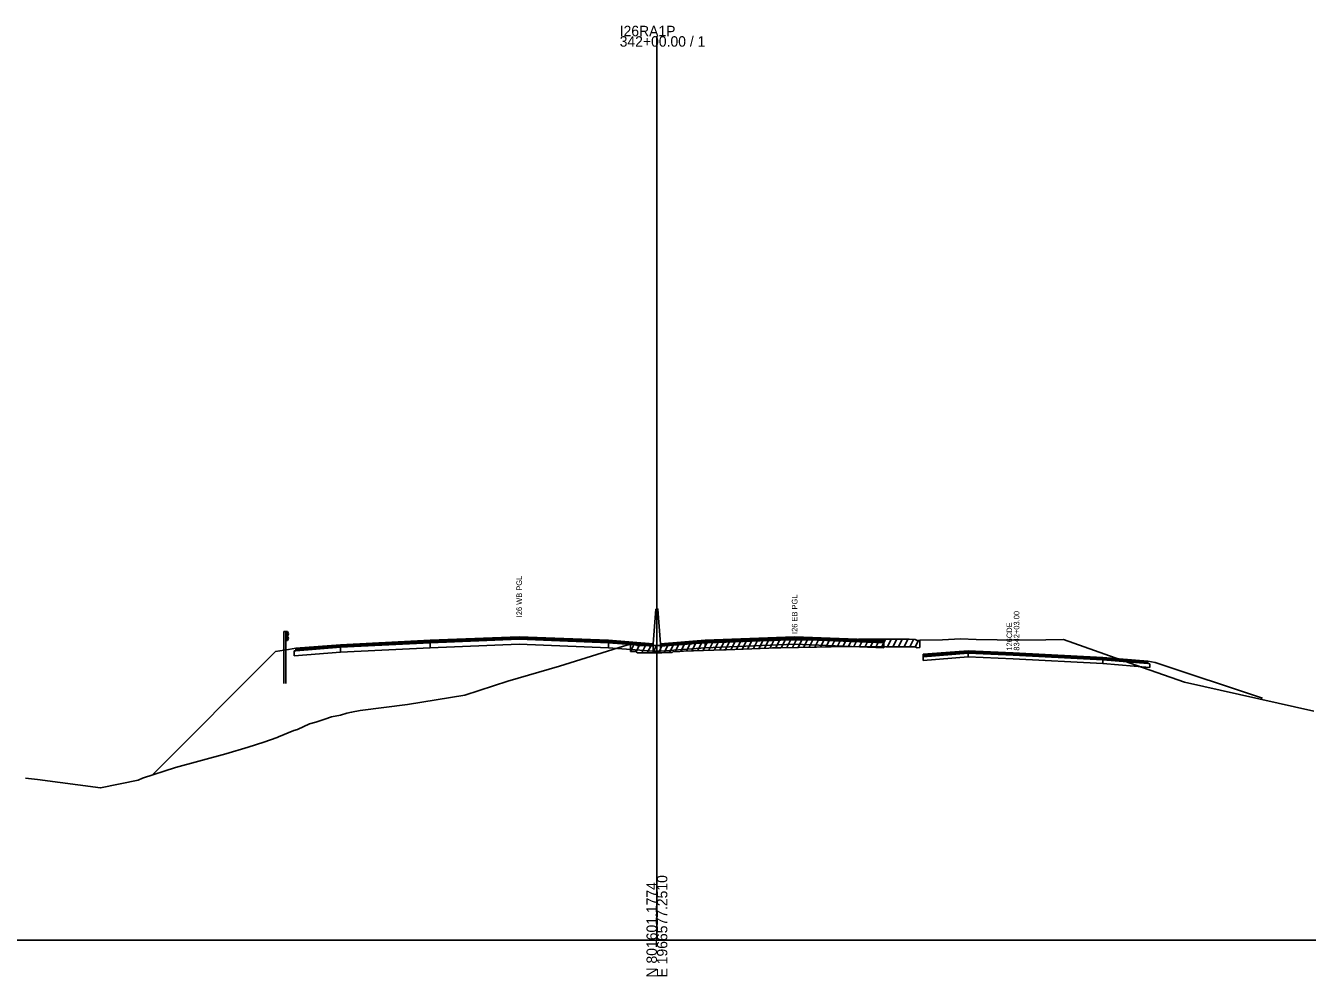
# Model space of a CAD drawing. Extents: x 1017 to 19997, y -1947 to 50737.
# Drawn here: x 12430.4 to 12774.8, y 41990.3 to 42245.6 of the extents above; entities that cross this region are included whole.
import ezdxf

# ---------------------------------------------------------------- set-up
doc = ezdxf.new("R2010")
doc.units = 0
for name, color, linetype in [('RD_GPK_XS_Cell', 7, 'Continuous'), ('RD_XS_Base', 7, 'Continuous'), ('RD_XS_ExGround', 7, 'Continuous'), ('RD_XS_ExPaveRet', 7, 'Continuous'), ('RD_XS_GR', 7, 'Continuous'), ('RD_XS_Greenside', 7, 'Continuous'), ('RD_XS_MedBWall', 7, 'Continuous'), ('RD_XS_Pave', 7, 'Continuous'), ('RD_XS_PaveOvlay', 7, 'Continuous'), ('RD_XS_TX_Notes', 7, 'Continuous')]:
    doc.layers.add(name, color=color, linetype=linetype)

msp = doc.modelspace()

# ---------------------------------------------------------------- linework, layer by layer
at = {"layer": 'RD_GPK_XS_Cell'}
for p, q in [((12600, 42000), (12600, 42242.73)), ((12000, 42000), (12600, 42000)), ((12600, 42000), (13200, 42000))]:
    msp.add_line(p, q, dxfattribs=at)
at = {"layer": 'RD_XS_Base'}
for points in [[(12502.5, 42077.68), (12503, 42077.72), (12515, 42078.67)], [(12502.5, 42076.34), (12502.5, 42077.68)], [(12515, 42077.33), (12502.5, 42076.34)], [(12515, 42078.67), (12515, 42077.33)], [(12539.05, 42078.53), (12515, 42077.33)], [(12539.05, 42079.87), (12539.05, 42078.53)], [(12539.05, 42078.53), (12563, 42079.5), (12587, 42078.54)], [(12599, 42078.93), (12587, 42079.88)], [(12587, 42079.88), (12587, 42078.54)], [(12587, 42078.54), (12599, 42077.59)], [(12599, 42077.59), (12599, 42078.93)], [(12601, 42077.59), (12601, 42078.93)], [(12613, 42078.54), (12601, 42077.59)], [(12613, 42078.54), (12613, 42079.88)], [(12660.95, 42078.54), (12637, 42079.5), (12613, 42078.54)], [(12660.95, 42078.54), (12660.95, 42079.88)], [(12661, 42078.54), (12660.95, 42078.54)], [(12661, 42079.88), (12661, 42078.54)], [(12671.52, 42076.13), (12683.59, 42077.07)], [(12671.52, 42075.13), (12671.52, 42076.13)], [(12683.59, 42076.07), (12671.52, 42075.13)], [(12683.59, 42077.07), (12683.59, 42076.07)], [(12719.82, 42074.28), (12695.67, 42075.55), (12683.59, 42076.07)], [(12719.82, 42075.28), (12719.82, 42074.28)], [(12719.82, 42075.28), (12731.89, 42074.28), (12732.39, 42074.24)], [(12732.39, 42073.24), (12719.82, 42074.28)], [(12732.39, 42074.24), (12732.39, 42073.24)]]:
    msp.add_lwpolyline(points, dxfattribs=at)
at = {"layer": 'RD_XS_ExGround'}
msp.add_lwpolyline([(12430.39, 42043.54), (12433.61, 42043.13), (12450.52, 42040.92), (12460.66, 42043), (12461.79, 42043.53), (12470.62, 42046.39), (12484.22, 42050.07), (12490.19, 42051.87), (12494.39, 42053.16), (12497.93, 42054.45), (12498.31, 42054.6), (12502.49, 42056.3), (12503.46, 42056.62), (12506.63, 42058.1), (12508.34, 42058.59), (12510.78, 42059.4), (12512.57, 42059.96), (12514.98, 42060.43), (12516.66, 42060.98), (12517.96, 42061.23), (12520.28, 42061.68), (12532.98, 42063.31), (12548.42, 42065.8), (12559.94, 42069.54), (12573.85, 42073.61), (12590.98, 42078.94), (12592.86, 42079.49), (12594.39, 42079.5), (12594.67, 42079.14), (12595.26, 42079.14), (12596.4, 42079.13), (12598.37, 42079.16), (12600, 42079.15), (12600.94, 42079.15), (12601.36, 42079.14), (12602.33, 42079.25), (12603.61, 42079.23), (12604.12, 42079.22), (12604.31, 42079.47), (12606.16, 42079.56), (12607.15, 42079.61), (12618.02, 42080), (12618.63, 42080.02), (12630.09, 42080.46), (12631.06, 42080.5), (12633.29, 42080.53), (12642.85, 42080.68), (12646.83, 42080.76), (12654.14, 42080.86), (12661.51, 42080.81), (12666.87, 42080.81), (12667.76, 42080.81), (12669.42, 42080.74), (12669.88, 42080.48), (12670.64, 42080.58), (12676.69, 42080.69), (12681.57, 42080.91), (12685.75, 42080.73), (12697.08, 42080.61), (12704.46, 42080.68), (12709.2, 42080.74), (12728.69, 42073.9), (12741.78, 42069.34), (12776.52, 42061.55)], dxfattribs=at)
at = {"layer": 'RD_XS_ExPaveRet'}
for p, q in [((12637.92, 42078.61), (12638.93, 42080.62)), ((12639.42, 42078.63), (12640.43, 42080.65)), ((12640.92, 42078.65), (12641.93, 42080.67)), ((12642.42, 42078.68), (12643.43, 42080.69)), ((12643.92, 42078.7), (12644.93, 42080.72)), ((12645.42, 42078.73), (12646.43, 42080.75)), ((12646.92, 42078.76), (12647.93, 42080.77)), ((12648.42, 42078.78), (12649.43, 42080.79)), ((12649.92, 42078.8), (12650.93, 42080.82)), ((12651.42, 42078.82), (12652.43, 42080.84)), ((12652.92, 42078.84), (12653.93, 42080.86)), ((12654.42, 42078.86), (12655.42, 42080.85)), ((12655.92, 42078.85), (12656.92, 42080.84)), ((12657.42, 42078.84), (12658.42, 42080.83)), ((12658.92, 42078.83), (12659.92, 42080.82)), ((12660.42, 42078.82), (12661.42, 42080.81)), ((12661.92, 42078.81), (12662.92, 42080.81)), ((12663.42, 42078.81), (12664.42, 42080.81)), ((12664.92, 42078.81), (12665.92, 42080.81)), ((12666.42, 42078.81), (12667.42, 42080.81)), ((12667.92, 42078.8), (12668.9, 42080.76)), ((12592.92, 42077.49), (12593.92, 42079.5)), ((12592.92, 42077.49), (12592.92, 42079.49)), ((12592.92, 42077.49), (12594.39, 42077.5)), ((12594.39, 42077.5), (12594.67, 42077.14)), ((12594.42, 42077.46), (12595.26, 42079.14)), ((12595.92, 42077.14), (12596.92, 42079.14)), ((12597.42, 42077.15), (12598.43, 42079.16)), ((12598.92, 42077.16), (12599.92, 42079.15)), ((12600.42, 42077.15), (12601.42, 42079.15)), ((12601.36, 42077.14), (12602.33, 42077.25)), ((12601.92, 42077.2), (12602.94, 42079.24)), ((12602.33, 42077.25), (12603.61, 42077.23)), ((12603.42, 42077.24), (12604.54, 42079.48)), ((12603.61, 42077.23), (12604.12, 42077.22)), ((12604.12, 42077.22), (12604.31, 42077.47)), ((12604.31, 42077.47), (12606.16, 42077.56)), ((12604.92, 42077.5), (12605.94, 42079.55)), ((12606.16, 42077.56), (12607.15, 42077.61)), ((12606.42, 42077.57), (12607.44, 42079.62)), ((12607.15, 42077.61), (12618.02, 42078)), ((12607.92, 42077.64), (12608.94, 42079.68)), ((12609.42, 42077.69), (12610.44, 42079.73)), ((12610.92, 42077.75), (12611.94, 42079.78)), ((12612.42, 42077.8), (12613.44, 42079.84)), ((12613.92, 42077.85), (12614.94, 42079.89)), ((12615.42, 42077.91), (12616.44, 42079.94)), ((12616.92, 42077.96), (12617.94, 42079.99)), ((12618.02, 42078), (12618.63, 42078.02)), ((12618.42, 42078.01), (12619.44, 42080.05)), ((12618.63, 42078.02), (12630.09, 42078.46)), ((12619.92, 42078.07), (12620.94, 42080.11)), ((12621.42, 42078.13), (12622.44, 42080.17)), ((12622.92, 42078.19), (12623.94, 42080.22)), ((12624.42, 42078.24), (12625.44, 42080.28)), ((12625.92, 42078.3), (12626.94, 42080.34)), ((12627.42, 42078.36), (12628.44, 42080.4)), ((12628.92, 42078.42), (12629.94, 42080.46)), ((12630.09, 42078.46), (12631.06, 42078.5)), ((12630.42, 42078.48), (12631.43, 42080.51)), ((12631.06, 42078.5), (12633.29, 42078.53)), ((12631.92, 42078.51), (12632.93, 42080.53)), ((12633.29, 42078.53), (12642.85, 42078.68)), ((12633.42, 42078.54), (12634.43, 42080.55)), ((12634.92, 42078.56), (12635.93, 42080.58)), ((12636.42, 42078.58), (12637.43, 42080.6)), ((12642.85, 42078.68), (12646.83, 42078.76)), ((12646.83, 42078.76), (12654.14, 42078.86)), ((12654.14, 42078.86), (12661.51, 42078.81)), ((12661.51, 42078.81), (12666.87, 42078.81)), ((12666.87, 42078.81), (12667.76, 42078.81)), ((12667.76, 42078.81), (12669.42, 42078.74)), ((12669.42, 42078.73), (12670.32, 42080.54)), ((12669.42, 42078.74), (12669.88, 42078.48)), ((12669.88, 42078.48), (12670.64, 42078.58)), ((12670.64, 42080.58), (12670.64, 42078.58)), ((12594.67, 42077.14), (12595.26, 42077.14)), ((12595.26, 42077.14), (12596.4, 42077.13)), ((12596.4, 42077.13), (12598.37, 42077.16)), ((12598.37, 42077.16), (12600, 42077.15)), ((12600, 42077.15), (12600.94, 42077.15)), ((12600.94, 42077.15), (12601.36, 42077.14))]:
    msp.add_line(p, q, dxfattribs=at)
at = {"layer": 'RD_XS_GR'}
for points in [[(12500.27, 42082.87), (12499.77, 42082.87)], [(12499.77, 42082.87), (12499.77, 42077.87)], [(12500.27, 42077.95), (12500.27, 42082.87)], [(12500.76, 42082.87), (12500.27, 42082.87)], [(12500.27, 42082.87), (12500.27, 42080.51)], [(12500.76, 42082.87), (12501, 42082.27)], [(12500.76, 42080.51), (12500.76, 42082.87)], [(12501, 42081.11), (12500.76, 42080.51)], [(12501, 42082.27), (12500.77, 42081.67)], [(12500.77, 42081.67), (12501, 42081.11)], [(12500.27, 42077.95), (12499.77, 42077.87)], [(12499.77, 42077.87), (12499.77, 42068.95)], [(12500.27, 42080.51), (12500.76, 42080.51)], [(12500.27, 42068.95), (12500.27, 42077.95)]]:
    msp.add_lwpolyline(points, dxfattribs=at)
at = {"layer": 'RD_XS_Greenside'}
for points in [[(12501, 42078.07), (12497.5, 42077.51), (12464.35, 42044.35)], [(12503, 42078.39), (12501, 42078.07)], [(12731.89, 42074.91), (12733.9, 42074.59)], [(12733.9, 42074.59), (12762.7, 42064.99)]]:
    msp.add_lwpolyline(points, dxfattribs=at)
at = {"layer": 'RD_XS_MedBWall'}
for points in [[(12599, 42079.59), (12599.75, 42088.93)], [(12599.75, 42088.93), (12600.25, 42088.93), (12601, 42079.59)], [(12599, 42077.59), (12599, 42078.93), (12599, 42079.59)], [(12601, 42077.59), (12599, 42077.59)], [(12601, 42079.59), (12601, 42078.93), (12601, 42077.59)]]:
    msp.add_lwpolyline(points, dxfattribs=at)
at = {"layer": 'RD_XS_Pave'}
for points in [[(12587, 42079.88), (12563, 42080.84), (12539.05, 42079.87)], [(12660.95, 42080.22), (12637, 42081.18), (12613, 42080.22)], [(12613, 42079.88), (12637, 42080.84), (12660.95, 42079.88)], [(12515, 42078.67), (12503, 42077.72)], [(12503, 42077.72), (12503, 42078.06)], [(12515, 42079.01), (12539.05, 42080.21)], [(12539.05, 42079.87), (12515, 42078.67)], [(12515, 42078.67), (12515, 42079.01)], [(12539.05, 42080.21), (12539.05, 42079.87)], [(12587, 42080.22), (12587, 42079.88)], [(12587, 42080.22), (12599, 42079.27)], [(12599, 42079.27), (12599, 42078.93)], [(12613, 42080.22), (12601, 42079.27)], [(12601, 42078.93), (12613, 42079.88)], [(12601, 42079.27), (12601, 42078.93)], [(12613, 42079.88), (12613, 42080.22)], [(12660.95, 42080.22), (12661, 42080.22)], [(12660.95, 42079.88), (12660.95, 42080.22)], [(12661, 42079.88), (12660.95, 42079.88)], [(12661, 42080.22), (12661, 42079.88)], [(12683.59, 42077.39), (12671.52, 42076.46)], [(12719.82, 42075.6), (12695.67, 42076.87), (12683.59, 42077.39)], [(12683.59, 42077.39), (12683.59, 42077.07)], [(12671.52, 42076.46), (12671.52, 42076.13)], [(12683.59, 42077.07), (12695.67, 42076.55), (12719.82, 42075.28)], [(12719.82, 42075.28), (12719.82, 42075.6)], [(12719.82, 42075.6), (12731.89, 42074.6)], [(12731.89, 42074.28), (12719.82, 42075.28)], [(12731.89, 42074.6), (12731.89, 42074.28)]]:
    msp.add_lwpolyline(points, dxfattribs=at)
at = {"layer": 'RD_XS_PaveOvlay'}
for points in [[(12539.05, 42080.55), (12563, 42081.51), (12587, 42080.55)], [(12587, 42080.22), (12563, 42081.18), (12539.05, 42080.21)], [(12660.95, 42080.55), (12637, 42081.51), (12613, 42080.55)], [(12503, 42078.39), (12515, 42079.35)], [(12515, 42079.01), (12503, 42078.06)], [(12503, 42078.06), (12503, 42078.39)], [(12539.05, 42080.55), (12515, 42079.35)], [(12515, 42079.35), (12515, 42079.01)], [(12539.05, 42080.21), (12539.05, 42080.55)], [(12587, 42080.55), (12587, 42080.22)], [(12587, 42080.55), (12599, 42079.59)], [(12599, 42079.59), (12599, 42079.27)], [(12613, 42080.55), (12601, 42079.59)], [(12601, 42079.59), (12601, 42079.27)], [(12613, 42080.22), (12613, 42080.55)], [(12660.95, 42080.55), (12661, 42080.55)], [(12660.95, 42080.22), (12660.95, 42080.55)], [(12661, 42080.55), (12661, 42080.22)], [(12683.59, 42077.71), (12671.52, 42076.78)], [(12683.59, 42077.71), (12695.67, 42077.19), (12719.82, 42075.91)], [(12683.59, 42077.39), (12683.59, 42077.71)], [(12671.52, 42076.78), (12671.52, 42076.46)], [(12719.82, 42075.91), (12719.82, 42075.6)], [(12719.82, 42075.91), (12731.89, 42074.91)], [(12731.89, 42074.91), (12731.89, 42074.6)]]:
    msp.add_lwpolyline(points, dxfattribs=at)

# ---------------------------------------------------------------- texts
at = {"layer": 'RD_GPK_XS_Cell'}
for s, p in [('342+00.00 / 1', (12590, 42239.93)), ('I26RA1P', (12590, 42242.73))]:
    msp.add_text(s, height=2.8, dxfattribs=at).set_placement(p)
for s, p in [('N 801601.1774', (12600, 41990)), ('E 1966577.2510', (12602.8, 41990))]:
    msp.add_text(s, height=2.8, rotation=90, dxfattribs=at).set_placement(p)
at = {"layer": 'RD_XS_TX_Notes'}
for s, p in [('I26 WB PGL', (12563.75, 42086.72)), ('I26 EB PGL', (12637.75, 42082.24)), (' 8342+03.00', (12697.38, 42077.2)), (' 126CDE', (12695.43, 42077.2))]:
    msp.add_text(s, height=1.5, rotation=90, dxfattribs=at).set_placement(p)

doc.saveas('drawing.dxf')
